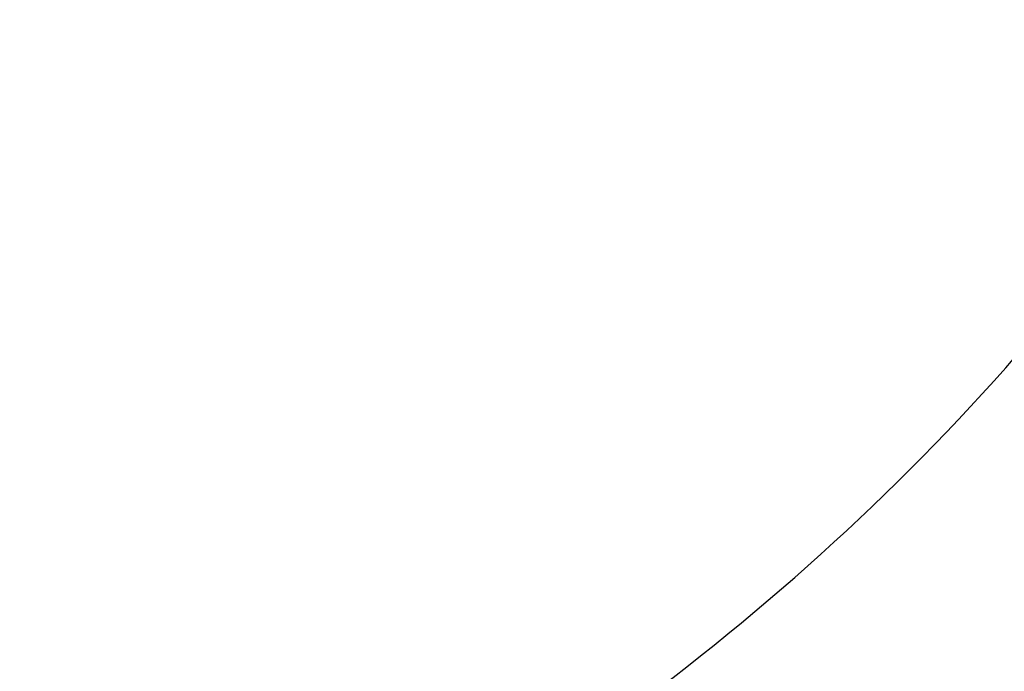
# Model space of a CAD drawing. Header units: millimetres. Extents: x 0 to 420, y 0 to 297.
# Tile 404 of 514: x 376 to 385, y 194 to 200. Entities that reach past the tile are written whole.
import ezdxf

# ---------------------------------------------------------------- set-up
doc = ezdxf.new("R2010")
doc.units = ezdxf.units.MM
doc.header["$LTSCALE"] = 23.1
doc.layers.get('0').update_dxf_attribs({"linetype": 'CONTINUOUS'})
doc.layers.add('02___PRT_ALL_AXES', color=7, linetype='CONTINUOUS')

msp = doc.modelspace()

# ---------------------------------------------------------------- linework, layer by layer
at = {"color": 7, "linetype": 'Continuous'}
for points, knots in [([(378.9757, 181.8709), (381.3571, 184.074), (385.6919, 188.9116), (389.8774, 195.8119), (392.3241, 201.6351), (394.0782, 207.3942), (394.6905, 211.8509), (394.7189, 214.7681)], [0, 0, 0, 0, 0.260218, 0.517594, 0.643305, 0.766, 1, 1, 1, 1]), ([(376.3864, 178.6276), (378.9724, 180.6185), (382.5671, 184.0162), (386.6173, 189.1506), (389.2512, 193.2623), (391.4281, 197.557), (393.6377, 203.3356), (394.5758, 207.869), (394.804, 210.8639)], [0, 0, 0, 0, 0.256713, 0.385748, 0.513858, 0.640132, 0.763745, 1, 1, 1, 1]), ([(395.384, 210.3616), (395.1558, 207.3667), (394.2177, 202.8333), (392.0081, 197.0548), (389.8312, 192.76), (387.1973, 188.6483), (383.1471, 183.5139), (379.5524, 180.1162), (376.9664, 178.1253)], [0, 0, 0, 0, 0.236255, 0.359868, 0.486142, 0.614252, 0.743287, 1, 1, 1, 1]), ([(377.0381, 177.9883), (378.7262, 179.2877), (381.9458, 182.1224), (386.1907, 186.9467), (389.7717, 192.241), (391.6735, 196.0355), (392.4809, 197.9697)], [0, 0, 0, 0, 0.250468, 0.502714, 0.753575, 1, 1, 1, 1]), ([(380.4873, 192.6112), (380.9708, 192.9149), (382.8316, 194.1845), (384.5065, 195.7319), (385.5903, 197.0172)], [0, 0, 0, 0, 0.253488, 1, 1, 1, 1])]:
    msp.add_open_spline(points, degree=3, knots=knots, dxfattribs=at)
at = {"layer": '02___PRT_ALL_AXES', "color": 7, "linetype": 'Continuous'}
msp.add_open_spline([(392.6269, 197.9084), (391.0072, 193.9955), (386.6342, 186.5576), (380.5409, 180.458), (377.1427, 177.8521)], degree=3, knots=[0, 0, 0, 0, 0.497213, 1, 1, 1, 1], dxfattribs=at)

doc.saveas('drawing.dxf')
